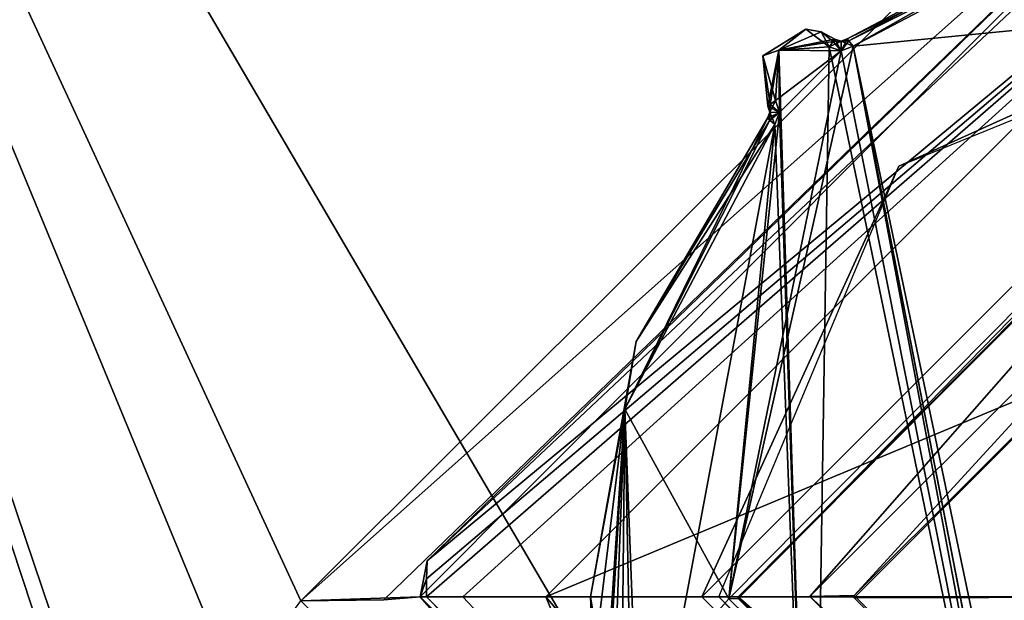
# Model space of a CAD drawing. Header units: inches. Extents: x -9.1 to 9.1, y -1.6 to 4.3.
# Tile 590 of 656: x -3.844 to -3.019, y 0.867 to 1.354. Entities that reach past the tile are written whole.
import ezdxf

# ---------------------------------------------------------------- set-up
doc = ezdxf.new("R2010")
doc.units = ezdxf.units.IN
doc.header["$LTSCALE"] = 65.185185
doc.header["$MEASUREMENT"] = 0
for name, color, linetype in [('17262', 7, 'CONTINUOUS'), ('18324', 7, 'CONTINUOUS'), ('18541', 7, 'CONTINUOUS'), ('18543', 7, 'CONTINUOUS'), ('18544', 7, 'CONTINUOUS'), ('18545', 7, 'CONTINUOUS'), ('18546', 7, 'CONTINUOUS'), ('18547', 7, 'CONTINUOUS'), ('18548', 7, 'CONTINUOUS'), ('18582', 7, 'CONTINUOUS'), ('18583', 7, 'CONTINUOUS'), ('18695', 7, 'CONTINUOUS'), ('18723', 7, 'CONTINUOUS'), ('18724', 7, 'CONTINUOUS'), ('18725', 7, 'CONTINUOUS'), ('18726', 7, 'CONTINUOUS'), ('18727', 7, 'CONTINUOUS'), ('18728', 7, 'CONTINUOUS'), ('18729', 7, 'CONTINUOUS'), ('18730', 7, 'CONTINUOUS'), ('18731', 7, 'CONTINUOUS'), ('18732', 7, 'CONTINUOUS'), ('18733', 7, 'CONTINUOUS'), ('18734', 7, 'CONTINUOUS'), ('18735', 7, 'CONTINUOUS'), ('18736', 7, 'CONTINUOUS'), ('18737', 7, 'CONTINUOUS'), ('18768', 7, 'CONTINUOUS'), ('18770', 7, 'CONTINUOUS'), ('18771', 7, 'CONTINUOUS'), ('18774', 7, 'CONTINUOUS'), ('18775', 7, 'CONTINUOUS'), ('18776', 7, 'CONTINUOUS'), ('18778', 7, 'CONTINUOUS')]:
    doc.layers.add(name, color=color, linetype=linetype)

msp = doc.modelspace()

# ---------------------------------------------------------------- linework, layer by layer
at = {"layer": '17262', "linetype": 'CONTINUOUS'}
for points in [[(-4.39938, 2.57785, 9.549), (-4.50204, -0.36218, 9.65166), (-3.60841, 0.86651, 9.60876), (-4.39938, 2.57785, 9.549)], [(-4.39938, 2.57785, 9.549), (-3.60841, 0.86651, 9.60876), (-2.74848, 1.72598, 9.57874), (-4.39938, 2.57785, 9.549)]]:
    msp.add_3dface(points, dxfattribs=at)
at = {"layer": '18324', "linetype": 'CONTINUOUS'}
for points in [[(-4.39938, 2.57785, 5.501), (-2.57501, 2.57785, 5.501), (-2.67764, -0.36145, 5.39836), (-4.39938, 2.57785, 5.501)], [(-4.39938, 2.57785, 5.501), (-2.67764, -0.36145, 5.39836), (-3.40704, 0.17227, 5.417), (-4.39938, 2.57785, 5.501)], [(-3.93433, -0.03306, 5.40983), (-4.39938, 2.57785, 5.501), (-3.84296, 0.17226, 5.417), (-3.93433, -0.03306, 5.40983)], [(-3.84296, 0.17226, 5.417), (-4.39938, 2.57785, 5.501), (-3.63455, 0.25651, 5.41994), (-3.84296, 0.17226, 5.417)], [(-3.63455, 0.25651, 5.41994), (-4.39938, 2.57785, 5.501), (-3.61545, 0.25651, 5.41994), (-3.63455, 0.25651, 5.41994)], [(-3.61545, 0.25651, 5.41994), (-4.39938, 2.57785, 5.501), (-3.40704, 0.17227, 5.417), (-3.61545, 0.25651, 5.41994)]]:
    msp.add_3dface(points, dxfattribs=at)
at = {"layer": '18541', "linetype": 'CONTINUOUS'}
for points in [[(-3.40343, 0.87, 9.95), (-2.2905, 1.33458, 9.95), (-2.7521, 1.52339, 9.95), (-3.40343, 0.87, 9.95)], [(-3.40343, 0.87, 9.95), (-2.09657, 0.87, 9.95), (-2.2905, 1.33458, 9.95), (-3.40343, 0.87, 9.95)], [(-2.09657, 0.87, 9.95), (-3.40343, 0.87, 9.95), (-3.2095, 0.40542, 9.95), (-2.09657, 0.87, 9.95)], [(-2.7479, 0.21661, 9.95), (-2.09657, 0.87, 9.95), (-3.2095, 0.40542, 9.95), (-2.7479, 0.21661, 9.95)]]:
    msp.add_3dface(points, dxfattribs=at)
at = {"layer": '18543', "linetype": 'CONTINUOUS'}
for points in [[(-2.7349, 1.62322, 9.85349), (-3.50277, 0.90019, 9.85349), (-2.7521, 1.52339, 9.95), (-2.7349, 1.62322, 9.85349)], [(-3.50322, 0.8851, 9.85349), (-3.50337, 0.87, 9.85349), (-2.7521, 1.52339, 9.95), (-3.50322, 0.8851, 9.85349)], [(-3.50337, 0.87, 9.85349), (-3.4729, 0.87, 9.92193), (-2.7521, 1.52339, 9.95), (-3.50337, 0.87, 9.85349)], [(-3.50277, 0.90019, 9.85349), (-3.50322, 0.8851, 9.85349), (-2.7521, 1.52339, 9.95), (-3.50277, 0.90019, 9.85349)], [(-3.4729, 0.87, 9.92193), (-3.40343, 0.87, 9.95), (-2.7521, 1.52339, 9.95), (-3.4729, 0.87, 9.92193)]]:
    msp.add_3dface(points, dxfattribs=at)
at = {"layer": '18544', "linetype": 'CONTINUOUS'}
for points in [[(-3.4729, 0.87, 9.92193), (-3.50337, 0.87, 9.85349), (-2.7651, 0.11678, 9.85349), (-3.4729, 0.87, 9.92193)], [(-3.40343, 0.87, 9.95), (-3.4729, 0.87, 9.92193), (-2.7651, 0.11678, 9.85349), (-3.40343, 0.87, 9.95)], [(-3.2095, 0.40542, 9.95), (-3.40343, 0.87, 9.95), (-2.7651, 0.11678, 9.85349), (-3.2095, 0.40542, 9.95)]]:
    msp.add_3dface(points, dxfattribs=at)
at = {"layer": '18545', "linetype": 'CONTINUOUS'}
for points in [[(-3.50855, 0.87, 9.70521), (-2.74808, 0.1125, 9.73515), (-3.50337, 0.87, 9.85349), (-3.50855, 0.87, 9.70521)], [(-3.50337, 0.87, 9.85349), (-2.74808, 0.1125, 9.73515), (-2.7651, 0.11678, 9.85349), (-3.50337, 0.87, 9.85349)]]:
    msp.add_3dface(points, dxfattribs=at)
at = {"layer": '18546', "linetype": 'CONTINUOUS'}
for points in [[(-2.75191, 1.62959, 9.67519), (-3.50855, 0.87, 9.70521), (-3.50277, 0.90019, 9.85349), (-2.75191, 1.62959, 9.67519)], [(-2.75191, 1.62959, 9.67519), (-3.50277, 0.90019, 9.85349), (-2.7349, 1.62322, 9.85349), (-2.75191, 1.62959, 9.67519)], [(-3.50277, 0.90019, 9.85349), (-3.50855, 0.87, 9.70521), (-3.50322, 0.8851, 9.85349), (-3.50277, 0.90019, 9.85349)], [(-3.50322, 0.8851, 9.85349), (-3.50855, 0.87, 9.70521), (-3.50337, 0.87, 9.85349), (-3.50322, 0.8851, 9.85349)]]:
    msp.add_3dface(points, dxfattribs=at)
at = {"layer": '18547', "linetype": 'CONTINUOUS'}
for points in [[(-2.74848, 1.72598, 9.57874), (-3.60841, 0.86651, 9.60876), (-2.75191, 1.62959, 9.67519), (-2.74848, 1.72598, 9.57874)], [(-3.60841, 0.86651, 9.60876), (-3.53899, 0.86758, 9.63683), (-2.75191, 1.62959, 9.67519), (-3.60841, 0.86651, 9.60876)], [(-3.53899, 0.86758, 9.63683), (-3.50855, 0.87, 9.70521), (-2.75191, 1.62959, 9.67519), (-3.53899, 0.86758, 9.63683)]]:
    msp.add_3dface(points, dxfattribs=at)
at = {"layer": '18548', "linetype": 'CONTINUOUS'}
for points in [[(-3.60841, 0.86651, 9.60876), (-2.75162, 0.00913, 9.6387), (-3.50855, 0.87, 9.70521), (-3.60841, 0.86651, 9.60876)], [(-3.53899, 0.86758, 9.63683), (-3.60841, 0.86651, 9.60876), (-3.50855, 0.87, 9.70521), (-3.53899, 0.86758, 9.63683)], [(-3.50855, 0.87, 9.70521), (-2.75162, 0.00913, 9.6387), (-2.74808, 0.1125, 9.73515), (-3.50855, 0.87, 9.70521)]]:
    msp.add_3dface(points, dxfattribs=at)
at = {"layer": '18582', "linetype": 'CONTINUOUS'}
for points in [[(-2.75, 0.34721, 9.94319), (-3.25844, 0.87, 9.48363), (-3.27279, 0.87, 9.94319), (-2.75, 0.34721, 9.94319)], [(-2.75, 0.361, 9.50141), (-3.25844, 0.87, 9.48363), (-2.75, 0.34721, 9.94319), (-2.75, 0.361, 9.50141)]]:
    msp.add_3dface(points, dxfattribs=at)
at = {"layer": '18583', "linetype": 'CONTINUOUS'}
for points in [[(-3.27279, 0.87, 9.94319), (-3.10762, 1.23086, 9.47104), (-2.75, 1.39279, 9.94319), (-3.27279, 0.87, 9.94319)], [(-3.10762, 1.23086, 9.47104), (-2.74799, 1.37788, 9.4659), (-2.75, 1.39279, 9.94319), (-3.10762, 1.23086, 9.47104)], [(-3.27279, 0.87, 9.94319), (-3.25844, 0.87, 9.48363), (-3.10762, 1.23086, 9.47104), (-3.27279, 0.87, 9.94319)]]:
    msp.add_3dface(points, dxfattribs=at)
at = {"layer": '18695', "linetype": 'CONTINUOUS'}
for points in [[(-3.14586, 1.33148, 9.95), (-2.90736, 1.45728, 9.95), (-2.75303, 1.37012, 9.95), (-3.14586, 1.33148, 9.95)], [(-3.25012, 0.8683, 9.95), (-3.14586, 1.33148, 9.95), (-2.75303, 1.37012, 9.95), (-3.25012, 0.8683, 9.95)], [(-3.15585, 1.32763, 9.95), (-3.14586, 1.33148, 9.95), (-3.25012, 0.8683, 9.95), (-3.15585, 1.32763, 9.95)], [(-3.20822, 1.32822, 9.95), (-3.15585, 1.32763, 9.95), (-3.21095, 1.28604, 9.95), (-3.20822, 1.32822, 9.95)], [(-3.16604, 1.33095, 9.95), (-3.15585, 1.32763, 9.95), (-3.20822, 1.32822, 9.95), (-3.16604, 1.33095, 9.95)], [(-3.20763, 1.27585, 9.95), (-3.15585, 1.32763, 9.95), (-3.25012, 0.8683, 9.95), (-3.20763, 1.27585, 9.95)], [(-3.21095, 1.28604, 9.95), (-3.15585, 1.32763, 9.95), (-3.20763, 1.27585, 9.95), (-3.21095, 1.28604, 9.95)], [(-3.21148, 1.26586, 9.95), (-3.20763, 1.27585, 9.95), (-3.25012, 0.8683, 9.95), (-3.21148, 1.26586, 9.95)], [(-3.33728, 1.02736, 9.95), (-3.21148, 1.26586, 9.95), (-3.25012, 0.8683, 9.95), (-3.33728, 1.02736, 9.95)], [(-3.34758, 0.75792, 9.95), (-3.33728, 1.02736, 9.95), (-3.25012, 0.8683, 9.95), (-3.34758, 0.75792, 9.95)], [(-2.75, 0.36987, 9.95), (-3.34758, 0.75792, 9.95), (-3.25012, 0.8683, 9.95), (-2.75, 0.36987, 9.95)]]:
    msp.add_3dface(points, dxfattribs=at)
at = {"layer": '18723', "linetype": 'CONTINUOUS'}
for points in [[(-3.21755, 1.27107, 10.127), (-3.3277, 1.08383, 10.127), (-3.21577, 1.26954, 10.13266), (-3.21755, 1.27107, 10.127)], [(-3.21148, 1.26586, 10.135), (-3.3277, 1.08383, 10.127), (-3.33728, 1.02736, 10.135), (-3.21148, 1.26586, 10.135)], [(-3.21577, 1.26954, 10.13266), (-3.3277, 1.08383, 10.127), (-3.21148, 1.26586, 10.135), (-3.21577, 1.26954, 10.13266)], [(-3.3277, 1.08383, 10.127), (-3.366, 0.87, 10.127), (-3.33728, 1.02736, 10.135), (-3.3277, 1.08383, 10.127)], [(-3.366, 0.87, 10.127), (-3.36335, 0.81298, 10.127), (-3.33728, 1.02736, 10.135), (-3.366, 0.87, 10.127)], [(-3.36335, 0.81298, 10.127), (-3.35544, 0.75644, 10.127), (-3.33728, 1.02736, 10.135), (-3.36335, 0.81298, 10.127)], [(-3.35544, 0.75644, 10.127), (-3.35314, 0.75687, 10.13266), (-3.33728, 1.02736, 10.135), (-3.35544, 0.75644, 10.127)], [(-3.35314, 0.75687, 10.13266), (-3.34758, 0.75792, 10.135), (-3.33728, 1.02736, 10.135), (-3.35314, 0.75687, 10.13266)]]:
    msp.add_3dface(points, dxfattribs=at)
at = {"layer": '18724', "linetype": 'CONTINUOUS'}
for points in [[(-3.3277, 1.08383, 10.127), (-3.21755, 1.27107, 10.127), (-3.3277, 1.08383, 9.958), (-3.3277, 1.08383, 10.127)], [(-3.3277, 1.08383, 9.958), (-3.21755, 1.27107, 10.127), (-3.21755, 1.27107, 9.958), (-3.3277, 1.08383, 9.958)], [(-3.366, 0.87, 10.127), (-3.3277, 1.08383, 10.127), (-3.366, 0.87, 9.958), (-3.366, 0.87, 10.127)], [(-3.366, 0.87, 9.958), (-3.3277, 1.08383, 10.127), (-3.3277, 1.08383, 9.958), (-3.366, 0.87, 9.958)], [(-3.36335, 0.81298, 10.127), (-3.366, 0.87, 10.127), (-3.36335, 0.81298, 9.958), (-3.36335, 0.81298, 10.127)], [(-3.36335, 0.81298, 9.958), (-3.366, 0.87, 10.127), (-3.366, 0.87, 9.958), (-3.36335, 0.81298, 9.958)]]:
    msp.add_3dface(points, dxfattribs=at)
at = {"layer": '18725', "linetype": 'CONTINUOUS'}
for points in [[(-3.33728, 1.02736, 9.95), (-3.3277, 1.08383, 9.958), (-3.21755, 1.27107, 9.958), (-3.33728, 1.02736, 9.95)], [(-3.33728, 1.02736, 9.95), (-3.21755, 1.27107, 9.958), (-3.21577, 1.26954, 9.95234), (-3.33728, 1.02736, 9.95)], [(-3.21148, 1.26586, 9.95), (-3.33728, 1.02736, 9.95), (-3.21577, 1.26954, 9.95234), (-3.21148, 1.26586, 9.95)], [(-3.33728, 1.02736, 9.95), (-3.366, 0.87, 9.958), (-3.3277, 1.08383, 9.958), (-3.33728, 1.02736, 9.95)], [(-3.33728, 1.02736, 9.95), (-3.34758, 0.75792, 9.95), (-3.366, 0.87, 9.958), (-3.33728, 1.02736, 9.95)], [(-3.34758, 0.75792, 9.95), (-3.36335, 0.81298, 9.958), (-3.366, 0.87, 9.958), (-3.34758, 0.75792, 9.95)]]:
    msp.add_3dface(points, dxfattribs=at)
at = {"layer": '18726', "linetype": 'CONTINUOUS'}
for points in [[(-3.20763, 1.27585, 9.95), (-3.21728, 1.28116, 9.958), (-3.21543, 1.28259, 9.95234), (-3.20763, 1.27585, 9.95)], [(-3.21728, 1.28116, 9.958), (-3.20763, 1.27585, 9.95), (-3.21562, 1.27606, 9.958), (-3.21728, 1.28116, 9.958)], [(-3.21095, 1.28604, 9.95), (-3.20763, 1.27585, 9.95), (-3.21543, 1.28259, 9.95234), (-3.21095, 1.28604, 9.95)], [(-3.21577, 1.26954, 9.95234), (-3.21755, 1.27107, 9.958), (-3.21562, 1.27606, 9.958), (-3.21577, 1.26954, 9.95234)], [(-3.21148, 1.26586, 9.95), (-3.21577, 1.26954, 9.95234), (-3.21562, 1.27606, 9.958), (-3.21148, 1.26586, 9.95)], [(-3.20763, 1.27585, 9.95), (-3.21148, 1.26586, 9.95), (-3.21562, 1.27606, 9.958), (-3.20763, 1.27585, 9.95)]]:
    msp.add_3dface(points, dxfattribs=at)
at = {"layer": '18727', "linetype": 'CONTINUOUS'}
for points in [[(-3.21728, 1.28116, 9.958), (-3.21562, 1.27606, 9.958), (-3.21728, 1.28116, 10.127), (-3.21728, 1.28116, 9.958)], [(-3.21728, 1.28116, 10.127), (-3.21562, 1.27606, 9.958), (-3.21562, 1.27606, 10.127), (-3.21728, 1.28116, 10.127)], [(-3.21755, 1.27107, 9.958), (-3.21755, 1.27107, 10.127), (-3.21562, 1.27606, 10.127), (-3.21755, 1.27107, 9.958)], [(-3.21562, 1.27606, 9.958), (-3.21755, 1.27107, 9.958), (-3.21562, 1.27606, 10.127), (-3.21562, 1.27606, 9.958)]]:
    msp.add_3dface(points, dxfattribs=at)
at = {"layer": '18728', "linetype": 'CONTINUOUS'}
for points in [[(-3.21728, 1.28116, 10.127), (-3.21562, 1.27606, 10.127), (-3.21543, 1.28259, 10.13266), (-3.21728, 1.28116, 10.127)], [(-3.21543, 1.28259, 10.13266), (-3.21562, 1.27606, 10.127), (-3.21095, 1.28604, 10.135), (-3.21543, 1.28259, 10.13266)], [(-3.21095, 1.28604, 10.135), (-3.21562, 1.27606, 10.127), (-3.20763, 1.27585, 10.135), (-3.21095, 1.28604, 10.135)], [(-3.21562, 1.27606, 10.127), (-3.21755, 1.27107, 10.127), (-3.20763, 1.27585, 10.135), (-3.21562, 1.27606, 10.127)], [(-3.21755, 1.27107, 10.127), (-3.21577, 1.26954, 10.13266), (-3.20763, 1.27585, 10.135), (-3.21755, 1.27107, 10.127)], [(-3.21577, 1.26954, 10.13266), (-3.21148, 1.26586, 10.135), (-3.20763, 1.27585, 10.135), (-3.21577, 1.26954, 10.13266)]]:
    msp.add_3dface(points, dxfattribs=at)
at = {"layer": '18729', "linetype": 'CONTINUOUS'}
for points in [[(-3.18558, 1.3456, 10.127), (-3.22149, 1.32325, 10.127), (-3.20822, 1.32822, 10.135), (-3.18558, 1.3456, 10.127)], [(-3.16604, 1.33095, 10.135), (-3.18558, 1.3456, 10.127), (-3.20822, 1.32822, 10.135), (-3.16604, 1.33095, 10.135)], [(-3.17268, 1.34346, 10.127), (-3.18558, 1.3456, 10.127), (-3.16604, 1.33095, 10.135), (-3.17268, 1.34346, 10.127)], [(-3.16116, 1.33728, 10.127), (-3.17268, 1.34346, 10.127), (-3.16259, 1.33543, 10.13266), (-3.16116, 1.33728, 10.127)], [(-3.16259, 1.33543, 10.13266), (-3.17268, 1.34346, 10.127), (-3.16604, 1.33095, 10.135), (-3.16259, 1.33543, 10.13266)], [(-3.22149, 1.32325, 10.127), (-3.21728, 1.28116, 10.127), (-3.20822, 1.32822, 10.135), (-3.22149, 1.32325, 10.127)], [(-3.21728, 1.28116, 10.127), (-3.21543, 1.28259, 10.13266), (-3.20822, 1.32822, 10.135), (-3.21728, 1.28116, 10.127)], [(-3.21543, 1.28259, 10.13266), (-3.21095, 1.28604, 10.135), (-3.20822, 1.32822, 10.135), (-3.21543, 1.28259, 10.13266)]]:
    msp.add_3dface(points, dxfattribs=at)
at = {"layer": '18730', "linetype": 'CONTINUOUS'}
for points in [[(-3.22149, 1.32325, 10.127), (-3.18558, 1.3456, 10.127), (-3.22149, 1.32325, 9.958), (-3.22149, 1.32325, 10.127)], [(-3.22149, 1.32325, 9.958), (-3.18558, 1.3456, 10.127), (-3.18558, 1.3456, 9.958), (-3.22149, 1.32325, 9.958)], [(-3.18558, 1.3456, 10.127), (-3.17268, 1.34346, 10.127), (-3.18558, 1.3456, 9.958), (-3.18558, 1.3456, 10.127)], [(-3.18558, 1.3456, 9.958), (-3.17268, 1.34346, 10.127), (-3.17268, 1.34346, 9.958), (-3.18558, 1.3456, 9.958)], [(-3.17268, 1.34346, 10.127), (-3.16116, 1.33728, 10.127), (-3.17268, 1.34346, 9.958), (-3.17268, 1.34346, 10.127)], [(-3.17268, 1.34346, 9.958), (-3.16116, 1.33728, 10.127), (-3.16116, 1.33728, 9.958), (-3.17268, 1.34346, 9.958)], [(-3.21728, 1.28116, 9.958), (-3.21728, 1.28116, 10.127), (-3.22149, 1.32325, 10.127), (-3.21728, 1.28116, 9.958)], [(-3.21728, 1.28116, 9.958), (-3.22149, 1.32325, 10.127), (-3.22149, 1.32325, 9.958), (-3.21728, 1.28116, 9.958)]]:
    msp.add_3dface(points, dxfattribs=at)
at = {"layer": '18731', "linetype": 'CONTINUOUS'}
for points in [[(-3.20822, 1.32822, 9.95), (-3.22149, 1.32325, 9.958), (-3.18558, 1.3456, 9.958), (-3.20822, 1.32822, 9.95)], [(-3.20822, 1.32822, 9.95), (-3.18558, 1.3456, 9.958), (-3.17268, 1.34346, 9.958), (-3.20822, 1.32822, 9.95)], [(-3.20822, 1.32822, 9.95), (-3.17268, 1.34346, 9.958), (-3.16116, 1.33728, 9.958), (-3.20822, 1.32822, 9.95)], [(-3.20822, 1.32822, 9.95), (-3.16116, 1.33728, 9.958), (-3.16259, 1.33543, 9.95234), (-3.20822, 1.32822, 9.95)], [(-3.20822, 1.32822, 9.95), (-3.21095, 1.28604, 9.95), (-3.22149, 1.32325, 9.958), (-3.20822, 1.32822, 9.95)], [(-3.16604, 1.33095, 9.95), (-3.20822, 1.32822, 9.95), (-3.16259, 1.33543, 9.95234), (-3.16604, 1.33095, 9.95)], [(-3.21095, 1.28604, 9.95), (-3.21543, 1.28259, 9.95234), (-3.22149, 1.32325, 9.958), (-3.21095, 1.28604, 9.95)], [(-3.21543, 1.28259, 9.95234), (-3.21728, 1.28116, 9.958), (-3.22149, 1.32325, 9.958), (-3.21543, 1.28259, 9.95234)]]:
    msp.add_3dface(points, dxfattribs=at)
at = {"layer": '18732', "linetype": 'CONTINUOUS'}
for points in [[(-3.16259, 1.33543, 9.95234), (-3.16116, 1.33728, 9.958), (-3.15606, 1.33562, 9.958), (-3.16259, 1.33543, 9.95234)], [(-3.15107, 1.33755, 9.958), (-3.15585, 1.32763, 9.95), (-3.15606, 1.33562, 9.958), (-3.15107, 1.33755, 9.958)], [(-3.15585, 1.32763, 9.95), (-3.15107, 1.33755, 9.958), (-3.14954, 1.33577, 9.95234), (-3.15585, 1.32763, 9.95)], [(-3.15585, 1.32763, 9.95), (-3.16604, 1.33095, 9.95), (-3.15606, 1.33562, 9.958), (-3.15585, 1.32763, 9.95)], [(-3.16604, 1.33095, 9.95), (-3.16259, 1.33543, 9.95234), (-3.15606, 1.33562, 9.958), (-3.16604, 1.33095, 9.95)], [(-3.14586, 1.33148, 9.95), (-3.15585, 1.32763, 9.95), (-3.14954, 1.33577, 9.95234), (-3.14586, 1.33148, 9.95)]]:
    msp.add_3dface(points, dxfattribs=at)
at = {"layer": '18733', "linetype": 'CONTINUOUS'}
for points in [[(-3.16116, 1.33728, 9.958), (-3.16116, 1.33728, 10.127), (-3.15606, 1.33562, 10.127), (-3.16116, 1.33728, 9.958)], [(-3.15606, 1.33562, 9.958), (-3.16116, 1.33728, 9.958), (-3.15606, 1.33562, 10.127), (-3.15606, 1.33562, 9.958)], [(-3.15107, 1.33755, 9.958), (-3.15606, 1.33562, 9.958), (-3.15107, 1.33755, 10.127), (-3.15107, 1.33755, 9.958)], [(-3.15107, 1.33755, 10.127), (-3.15606, 1.33562, 9.958), (-3.15606, 1.33562, 10.127), (-3.15107, 1.33755, 10.127)]]:
    msp.add_3dface(points, dxfattribs=at)
at = {"layer": '18734', "linetype": 'CONTINUOUS'}
for points in [[(-3.16116, 1.33728, 10.127), (-3.16259, 1.33543, 10.13266), (-3.15585, 1.32763, 10.135), (-3.16116, 1.33728, 10.127)], [(-3.15606, 1.33562, 10.127), (-3.16116, 1.33728, 10.127), (-3.15585, 1.32763, 10.135), (-3.15606, 1.33562, 10.127)], [(-3.15107, 1.33755, 10.127), (-3.15606, 1.33562, 10.127), (-3.14954, 1.33577, 10.13266), (-3.15107, 1.33755, 10.127)], [(-3.16259, 1.33543, 10.13266), (-3.16604, 1.33095, 10.135), (-3.15585, 1.32763, 10.135), (-3.16259, 1.33543, 10.13266)], [(-3.14954, 1.33577, 10.13266), (-3.15606, 1.33562, 10.127), (-3.14586, 1.33148, 10.135), (-3.14954, 1.33577, 10.13266)], [(-3.14586, 1.33148, 10.135), (-3.15606, 1.33562, 10.127), (-3.15585, 1.32763, 10.135), (-3.14586, 1.33148, 10.135)]]:
    msp.add_3dface(points, dxfattribs=at)
at = {"layer": '18735', "linetype": 'CONTINUOUS'}
for points in [[(-2.90943, 1.46501, 10.127), (-3.15107, 1.33755, 10.127), (-2.90736, 1.45728, 10.135), (-2.90943, 1.46501, 10.127)], [(-3.15107, 1.33755, 10.127), (-3.14954, 1.33577, 10.13266), (-2.90736, 1.45728, 10.135), (-3.15107, 1.33755, 10.127)], [(-3.14954, 1.33577, 10.13266), (-3.14586, 1.33148, 10.135), (-2.90736, 1.45728, 10.135), (-3.14954, 1.33577, 10.13266)]]:
    msp.add_3dface(points, dxfattribs=at)
at = {"layer": '18736', "linetype": 'CONTINUOUS'}
for points in [[(-3.15107, 1.33755, 9.958), (-3.15107, 1.33755, 10.127), (-2.90943, 1.46501, 10.127), (-3.15107, 1.33755, 9.958)], [(-3.15107, 1.33755, 9.958), (-2.90943, 1.46501, 10.127), (-2.90943, 1.46501, 9.958), (-3.15107, 1.33755, 9.958)]]:
    msp.add_3dface(points, dxfattribs=at)
at = {"layer": '18737', "linetype": 'CONTINUOUS'}
for points in [[(-3.14954, 1.33577, 9.95234), (-3.15107, 1.33755, 9.958), (-2.90943, 1.46501, 9.958), (-3.14954, 1.33577, 9.95234)], [(-3.14586, 1.33148, 9.95), (-3.14954, 1.33577, 9.95234), (-2.90943, 1.46501, 9.958), (-3.14586, 1.33148, 9.95)], [(-2.90736, 1.45728, 9.95), (-3.14586, 1.33148, 9.95), (-2.90943, 1.46501, 9.958), (-2.90736, 1.45728, 9.95)]]:
    msp.add_3dface(points, dxfattribs=at)
at = {"layer": '18768', "linetype": 'CONTINUOUS'}
for points in [[(-3.14586, 1.33148, 10.135), (-2.91772, 0.24406, 10.135), (-2.90736, 1.45728, 10.135), (-3.14586, 1.33148, 10.135)], [(-3.21095, 1.28604, 10.135), (-3.20763, 1.27585, 10.135), (-3.20822, 1.32822, 10.135), (-3.21095, 1.28604, 10.135)], [(-3.17992, 0.44008, 10.135), (-3.16604, 1.33095, 10.135), (-3.20822, 1.32822, 10.135), (-3.17992, 0.44008, 10.135)], [(-3.20763, 1.27585, 10.135), (-3.17992, 0.44008, 10.135), (-3.20822, 1.32822, 10.135), (-3.20763, 1.27585, 10.135)], [(-3.17992, 0.44008, 10.135), (-2.95172, 0.29644, 10.135), (-3.16604, 1.33095, 10.135), (-3.17992, 0.44008, 10.135)], [(-3.16604, 1.33095, 10.135), (-2.95172, 0.29644, 10.135), (-3.15585, 1.32763, 10.135), (-3.16604, 1.33095, 10.135)], [(-2.95172, 0.29644, 10.135), (-3.14586, 1.33148, 10.135), (-3.15585, 1.32763, 10.135), (-2.95172, 0.29644, 10.135)], [(-2.94117, 0.27923, 10.135), (-2.91772, 0.24406, 10.135), (-3.14586, 1.33148, 10.135), (-2.94117, 0.27923, 10.135)], [(-2.94339, 0.28971, 10.135), (-2.94117, 0.27923, 10.135), (-3.14586, 1.33148, 10.135), (-2.94339, 0.28971, 10.135)], [(-2.95172, 0.29644, 10.135), (-2.94339, 0.28971, 10.135), (-3.14586, 1.33148, 10.135), (-2.95172, 0.29644, 10.135)], [(-3.21148, 1.26586, 10.135), (-3.17992, 0.44008, 10.135), (-3.20763, 1.27585, 10.135), (-3.21148, 1.26586, 10.135)], [(-3.32356, 0.66828, 10.135), (-3.21148, 1.26586, 10.135), (-3.33728, 1.02736, 10.135), (-3.32356, 0.66828, 10.135)], [(-3.32356, 0.66828, 10.135), (-3.17992, 0.44008, 10.135), (-3.21148, 1.26586, 10.135), (-3.32356, 0.66828, 10.135)], [(-3.34758, 0.75792, 10.135), (-3.34077, 0.67883, 10.135), (-3.33728, 1.02736, 10.135), (-3.34758, 0.75792, 10.135)], [(-3.34077, 0.67883, 10.135), (-3.33029, 0.67661, 10.135), (-3.33728, 1.02736, 10.135), (-3.34077, 0.67883, 10.135)], [(-3.33029, 0.67661, 10.135), (-3.32356, 0.66828, 10.135), (-3.33728, 1.02736, 10.135), (-3.33029, 0.67661, 10.135)]]:
    msp.add_3dface(points, dxfattribs=at)
at = {"layer": '18770', "linetype": 'CONTINUOUS'}
for points in [[(-3.25012, 0.8683, 9.95), (-2.75303, 1.37012, 9.95), (-3.24212, 0.86851, 9.942), (-3.25012, 0.8683, 9.95)], [(-3.24212, 0.86851, 9.942), (-2.75303, 1.37012, 9.95), (-2.75299, 1.36212, 9.942), (-3.24212, 0.86851, 9.942)], [(-2.75, 0.37787, 9.942), (-3.25012, 0.8683, 9.95), (-3.24212, 0.86851, 9.942), (-2.75, 0.37787, 9.942)], [(-2.75, 0.36987, 9.95), (-3.25012, 0.8683, 9.95), (-2.75, 0.37553, 9.94766), (-2.75, 0.36987, 9.95)], [(-3.25012, 0.8683, 9.95), (-2.75, 0.37787, 9.942), (-2.75, 0.37553, 9.94766), (-3.25012, 0.8683, 9.95)]]:
    msp.add_3dface(points, dxfattribs=at)
at = {"layer": '18771', "linetype": 'CONTINUOUS'}
for points in [[(-2.75149, 1.36212, 9.942), (-2.75, 1.36213, 9.942), (-3.24213, 0.87, 9.459), (-2.75149, 1.36212, 9.942)], [(-3.24213, 0.87, 9.459), (-2.75, 1.36213, 9.942), (-2.75, 1.36213, 9.459), (-3.24213, 0.87, 9.459)], [(-3.24212, 0.86851, 9.942), (-2.75299, 1.36212, 9.942), (-3.24213, 0.87, 9.459), (-3.24212, 0.86851, 9.942)], [(-2.75299, 1.36212, 9.942), (-2.75149, 1.36212, 9.942), (-3.24213, 0.87, 9.459), (-2.75299, 1.36212, 9.942)], [(-2.75, 0.37787, 9.459), (-3.24212, 0.86851, 9.942), (-3.24213, 0.87, 9.459), (-2.75, 0.37787, 9.459)], [(-2.75, 0.37787, 9.942), (-3.24212, 0.86851, 9.942), (-2.75, 0.37787, 9.459), (-2.75, 0.37787, 9.942)]]:
    msp.add_3dface(points, dxfattribs=at)
at = {"layer": '18774', "linetype": 'CONTINUOUS'}
for points in [[(-3.18212, 0.87022, 9.399), (-2.75, 1.30213, 9.399), (-3.14512, 0.87099, 9.399), (-3.18212, 0.87022, 9.399)], [(-3.14512, 0.87099, 9.399), (-2.75, 1.30213, 9.399), (-2.75, 1.26513, 9.399), (-3.14512, 0.87099, 9.399)], [(-2.75, 0.47487, 9.399), (-3.18212, 0.87022, 9.399), (-3.14512, 0.87099, 9.399), (-2.75, 0.47487, 9.399)], [(-2.75, 0.43787, 9.399), (-3.18212, 0.87022, 9.399), (-2.75, 0.47487, 9.399), (-2.75, 0.43787, 9.399)]]:
    msp.add_3dface(points, dxfattribs=at)
at = {"layer": '18775', "linetype": 'CONTINUOUS'}
for points in [[(-3.24213, 0.87, 9.459), (-2.75, 1.36213, 9.459), (-3.18212, 0.87022, 9.399), (-3.24213, 0.87, 9.459)], [(-2.75, 1.36213, 9.459), (-2.75, 1.30213, 9.399), (-3.18212, 0.87022, 9.399), (-2.75, 1.36213, 9.459)], [(-2.75, 0.43787, 9.399), (-3.24213, 0.87, 9.459), (-3.18212, 0.87022, 9.399), (-2.75, 0.43787, 9.399)], [(-2.75, 0.37787, 9.459), (-3.24213, 0.87, 9.459), (-2.75, 0.43787, 9.399), (-2.75, 0.37787, 9.459)]]:
    msp.add_3dface(points, dxfattribs=at)
at = {"layer": '18776', "linetype": 'CONTINUOUS'}
for points in [[(-3.14512, 0.87099, 9.399), (-2.75, 1.26513, 9.399), (-3.14512, 0.86901, 10.038), (-3.14512, 0.87099, 9.399)], [(-3.14512, 0.86901, 10.038), (-2.75, 1.26513, 9.399), (-2.75, 1.26513, 10.038), (-3.14512, 0.86901, 10.038)], [(-2.75, 0.47487, 9.399), (-3.14512, 0.87099, 9.399), (-2.75, 0.47487, 10.038), (-2.75, 0.47487, 9.399)], [(-2.75, 0.47487, 10.038), (-3.14512, 0.87099, 9.399), (-3.14512, 0.86901, 10.038), (-2.75, 0.47487, 10.038)]]:
    msp.add_3dface(points, dxfattribs=at)
at = {"layer": '18778', "linetype": 'CONTINUOUS'}
for points in [[(-3.14512, 0.86901, 10.038), (-2.75, 1.26513, 10.038), (-2.35488, 0.87099, 10.038), (-3.14512, 0.86901, 10.038)], [(-2.75, 0.47487, 10.038), (-3.14512, 0.86901, 10.038), (-2.35488, 0.87099, 10.038), (-2.75, 0.47487, 10.038)]]:
    msp.add_3dface(points, dxfattribs=at)

doc.saveas('drawing.dxf')
